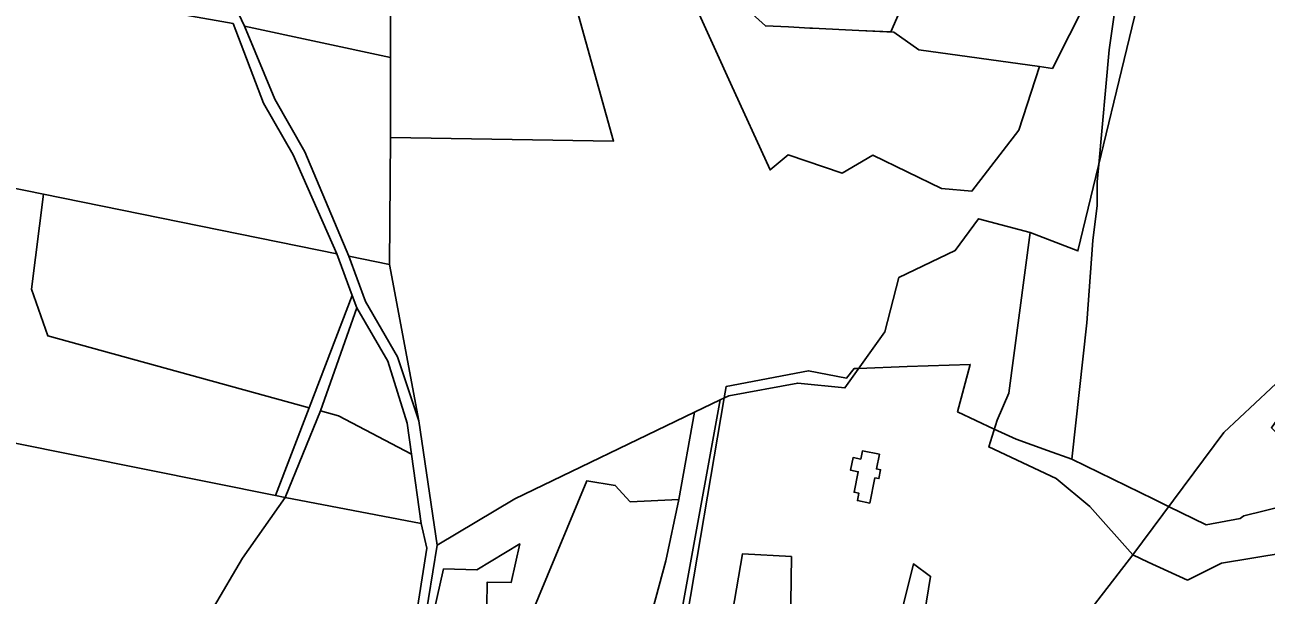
# Model space of a CAD drawing. Extents: x -477304 to -465429, y -1159113 to -1149210.
# Drawn here: x -472845.4 to -472431.3, y -1157531.5 to -1157341.2 of the extents above; entities that cross this region are included whole.
import ezdxf

# ---------------------------------------------------------------- set-up
doc = ezdxf.new("R2010")
doc.units = 0
for name, color, linetype in [('BPEJ_s', 7, 'Continuous'), ('PUPFL_s', 7, 'Continuous'), ('trav_porost_s', 7, 'Continuous')]:
    doc.layers.add(name, color=color, linetype=linetype)

msp = doc.modelspace()

# ---------------------------------------------------------------- linework, layer by layer
at = {"layer": 'BPEJ_s'}
for points in [[(-472541.3, -1157308.75), (-472556.51, -1157343.59), (-472567.26, -1157343.07), (-472582.7, -1157342.31), (-472583.58, -1157342.27), (-472590.66, -1157341.92), (-472598.41, -1157341.54), (-472617.22, -1157324.43)], [(-472485.61, -1157321.95), (-472502.65, -1157355.77), (-472507, -1157355.16), (-472547.22, -1157349.53), (-472555.54, -1157343.64), (-472556.51, -1157343.59), (-472541.3, -1157308.75)], [(-472485.61, -1157321.95), (-472502.65, -1157355.77), (-472507, -1157355.16), (-472547.22, -1157349.53), (-472555.54, -1157343.64), (-472556.51, -1157343.59), (-472567.26, -1157343.07), (-472582.7, -1157342.31), (-472583.58, -1157342.27), (-472590.66, -1157341.92), (-472598.41, -1157341.54), (-472617.22, -1157324.43)], [(-472625.58, -1157545.08), (-472612.12, -1157465.67), (-472611.48, -1157461.89), (-472583.98, -1157456.6), (-472571.29, -1157459.07), (-472568.82, -1157455.89), (-472567.92, -1157455.86), (-472567.26, -1157455.84), (-472551.08, -1157455.25), (-472530.04, -1157454.48), (-472534.27, -1157470.35), (-472522.06, -1157476.07), (-472514.76, -1157479.49), (-472504.29, -1157483.23), (-472496.22, -1157486.11), (-472491.11, -1157440.59), (-472489.2, -1157413.16), (-472487.71, -1157401.46), (-472487.71, -1157393.59), (-472487.18, -1157387.84), (-472483.67, -1157349.57), (-472480.91, -1157330)], [(-472424.76, -1157501.63), (-472438.8, -1157505.03), (-472439.55, -1157505.54), (-472440.07, -1157505.89), (-472451.34, -1157508.01), (-472463.88, -1157501.89), (-472468.85, -1157499.47), (-472496.22, -1157486.11), (-472491.11, -1157440.59), (-472489.2, -1157413.16), (-472487.71, -1157401.46), (-472487.71, -1157393.59), (-472487.18, -1157387.84), (-472483.67, -1157349.57), (-472480.91, -1157330)], [(-472625.58, -1157545.08), (-472612.12, -1157465.67), (-472611.48, -1157461.89), (-472583.98, -1157456.6), (-472571.29, -1157459.07), (-472568.82, -1157455.89), (-472567.92, -1157455.86), (-472567.26, -1157455.84), (-472551.08, -1157455.25), (-472530.04, -1157454.48), (-472534.27, -1157470.35), (-472522.06, -1157476.07), (-472514.76, -1157479.49), (-472504.29, -1157483.23), (-472496.22, -1157486.11), (-472468.85, -1157499.47), (-472463.88, -1157501.89), (-472451.34, -1157508.01), (-472440.07, -1157505.89), (-472439.55, -1157505.54), (-472438.8, -1157505.03), (-472424.76, -1157501.63)]]:
    msp.add_lwpolyline(points, dxfattribs=at)
at = {"layer": 'PUPFL_s'}
for points in [[(-472823.61, -1157186.12), (-472813.79, -1157183.16), (-472803.62, -1157179.02), (-472785.85, -1157159.22), (-472774.18, -1157145.86), (-472770.46, -1157138.84), (-472760.71, -1157130.4), (-472723.28, -1157131.37), (-472723.06, -1157156.02), (-472723.2, -1157169.14), (-472723.84, -1157218.79), (-472723.47, -1157352.06), (-472772.16, -1157341.61), (-472775.19, -1157335.28), (-472805.77, -1157277.43), (-472821.57, -1157251.92), (-472838.86, -1157222.39), (-472840.59, -1157187.36), (-472839.53, -1157175.27), (-472837.37, -1157176.74), (-472825.62, -1157184.75)], [(-472723.47, -1157352.06), (-472723.84, -1157218.79), (-472693.71, -1157219.24), (-472672.37, -1157296.06), (-472649.06, -1157379.97), (-472723.42, -1157378.79)], [(-472755.87, -1157384.62), (-472741.39, -1157417.58), (-472839.21, -1157397.68), (-472899.31, -1157385.46), (-472932.91, -1157314.49), (-472907.89, -1157318.53), (-472833.39, -1157330.57), (-472775.98, -1157340.79), (-472765.84, -1157367.33)], [(-472723.74, -1157421.17), (-472737.32, -1157418.41), (-472752.04, -1157383.56), (-472762, -1157365.99), (-472772.16, -1157341.61), (-472723.47, -1157352.06), (-472723.42, -1157378.79)], [(-472750.57, -1157469.01), (-472761.77, -1157498.29), (-472849.8, -1157480.6), (-472862.82, -1157453.39), (-472899.31, -1157385.46), (-472839.21, -1157397.68), (-472843.21, -1157429.38), (-472837.74, -1157445)], [(-472839.21, -1157397.68), (-472741.39, -1157417.58), (-472736.21, -1157431.46), (-472750.57, -1157469.01), (-472837.74, -1157445), (-472843.21, -1157429.38)], [(-472721.09, -1157451.94), (-472731.75, -1157433.52), (-472737.32, -1157418.41), (-472723.74, -1157421.17), (-472714.03, -1157473.38)], [(-472761.77, -1157498.29), (-472750.57, -1157469.01), (-472736.21, -1157431.46), (-472734.64, -1157435.65), (-472746.85, -1157470.03), (-472758.6, -1157498.89)], [(-472724.34, -1157453.38), (-472717.92, -1157474.06), (-472716.44, -1157484.5), (-472740.8, -1157471.7), (-472746.85, -1157470.03), (-472734.64, -1157435.65)], [(-472746.85, -1157470.03), (-472740.8, -1157471.7), (-472716.44, -1157484.5), (-472713.2, -1157507.61), (-472758.6, -1157498.89)], [(-472640.97, -1157616.29), (-472642.12, -1157630.49), (-472643.31, -1157645.28), (-472644.7, -1157662.44), (-472647.76, -1157635.01), (-472650.76, -1157621.35), (-472645.27, -1157590.16), (-472640.73, -1157574.56), (-472641.3, -1157555.87), (-472631.6, -1157520.08), (-472627.31, -1157499.52), (-472622.04, -1157470.39), (-472613.52, -1157466.32), (-472635.1, -1157584.85), (-472636.31, -1157591.31)], [(-472716.07, -1157584.64), (-472718.01, -1157577.14), (-472707.94, -1157514.83), (-472682.02, -1157499.35), (-472622.04, -1157470.39), (-472627.31, -1157499.52), (-472643.48, -1157500.31), (-472648.49, -1157494.85), (-472657.93, -1157493.31), (-472680.65, -1157547.97), (-472691.46, -1157543.21), (-472691.22, -1157527.2), (-472683.18, -1157527.24), (-472680.32, -1157514.39), (-472694.61, -1157523.06), (-472705.74, -1157522.72), (-472713.46, -1157556.87), (-472710, -1157563.67), (-472714.97, -1157571.17)], [(-472561.91, -1157492.33), (-472560.54, -1157492.61), (-472559.95, -1157489.67), (-472561.33, -1157489.39), (-472560.35, -1157484.49), (-472566.04, -1157483.36), (-472566.58, -1157486.1), (-472569.13, -1157485.59), (-472569.97, -1157489.81), (-472567.42, -1157490.32), (-472568.79, -1157497.18), (-472567.22, -1157497.5), (-472567.71, -1157499.95), (-472563.59, -1157500.77)], [(-472733.87, -1157583.69), (-472755.77, -1157580.43), (-472755.28, -1157577.32), (-472770.85, -1157577.09), (-472805.73, -1157574.1), (-472795.95, -1157558.97), (-472782.45, -1157535.61), (-472772.83, -1157519.18), (-472758.6, -1157498.89), (-472713.2, -1157507.61), (-472711.3, -1157515.84), (-472720.88, -1157576.66), (-472727.86, -1157572.71), (-472732.89, -1157579.7)]]:
    msp.add_lwpolyline(points, close=True, dxfattribs=at)
for points in [[(-472646.49, -1157280.27), (-472614.96, -1157349.85), (-472610.06, -1157360.65), (-472596.81, -1157389.6), (-472590.84, -1157384.58), (-472572.73, -1157390.67), (-472562.56, -1157384.66), (-472539.7, -1157395.83), (-472529.51, -1157396.69), (-472513.86, -1157376.32), (-472507, -1157355.16), (-472502.65, -1157355.77), (-472485.61, -1157321.95)], [(-472617.22, -1157324.43), (-472598.41, -1157341.54), (-472590.66, -1157341.92), (-472583.58, -1157342.27), (-472582.7, -1157342.31), (-472567.26, -1157343.07), (-472555.54, -1157343.64), (-472547.22, -1157349.53), (-472507, -1157355.16), (-472513.86, -1157376.32), (-472529.51, -1157396.69), (-472539.7, -1157395.83), (-472562.56, -1157384.66), (-472572.73, -1157390.67), (-472590.84, -1157384.58), (-472596.81, -1157389.6), (-472610.06, -1157360.65), (-472614.96, -1157349.85), (-472646.49, -1157280.27)], [(-472471.77, -1157324.14), (-472494.15, -1157416.62), (-472510.07, -1157410.45), (-472527.31, -1157405.92), (-472535.08, -1157416.53), (-472553.91, -1157425.53), (-472558.58, -1157443.61), (-472571.88, -1157462.35), (-472587.62, -1157460.72), (-472610.62, -1157464.97), (-472613.52, -1157466.32), (-472622.04, -1157470.39), (-472682.02, -1157499.35), (-472707.94, -1157514.83), (-472714.03, -1157473.38), (-472723.74, -1157421.17), (-472723.42, -1157378.79), (-472649.06, -1157379.97), (-472672.37, -1157296.06)], [(-472419.32, -1157452.73), (-472445.51, -1157477.18), (-472475.87, -1157518.03), (-472490.13, -1157501.94), (-472501.42, -1157492.54), (-472523.91, -1157482.03), (-472521.13, -1157473.1), (-472517.23, -1157464.05), (-472510.07, -1157410.45), (-472494.15, -1157416.62), (-472471.77, -1157324.14), (-472468.5, -1157317.01), (-472363.67, -1157340.52)], [(-472635.1, -1157584.85), (-472613.52, -1157466.32), (-472610.62, -1157464.97), (-472587.62, -1157460.72), (-472571.88, -1157462.35), (-472558.58, -1157443.61), (-472553.91, -1157425.53), (-472535.08, -1157416.53), (-472527.31, -1157405.92), (-472510.07, -1157410.45), (-472517.23, -1157464.05), (-472521.13, -1157473.1), (-472523.91, -1157482.03), (-472501.42, -1157492.54), (-472490.13, -1157501.94), (-472475.87, -1157518.03), (-472492.43, -1157539.55)], [(-472849.8, -1157480.6), (-472761.77, -1157498.29), (-472758.6, -1157498.89), (-472772.83, -1157519.18), (-472782.45, -1157535.61), (-472795.95, -1157558.97), (-472805.73, -1157574.1), (-472819.79, -1157604.88), (-472831.59, -1157630.41), (-472832.88, -1157643.2), (-472835.99, -1157680.12), (-472827.91, -1157718.3), (-472807.91, -1157756.1), (-472762.76, -1157794.92), (-472704.57, -1157844.33), (-472674.17, -1157867.1), (-472655.34, -1157878.5), (-472623.69, -1157905.5), (-472605.1, -1157927.55), (-472586.69, -1157948.4), (-472621.13, -1158009.33), (-472748.11, -1157983.18), (-472910.2, -1157657.51)], [(-472680.65, -1157547.97), (-472657.93, -1157493.31), (-472648.49, -1157494.85), (-472643.48, -1157500.31), (-472627.31, -1157499.52), (-472631.6, -1157520.08), (-472641.3, -1157555.87)], [(-472713.46, -1157556.87), (-472705.74, -1157522.72), (-472694.61, -1157523.06), (-472680.32, -1157514.39), (-472683.18, -1157527.24), (-472691.22, -1157527.2), (-472691.46, -1157543.21)], [(-472590.03, -1157541.65), (-472589.71, -1157518.62), (-472606.02, -1157517.66), (-472615.98, -1157575.39)], [(-472615.98, -1157575.39), (-472606.02, -1157517.66), (-472589.71, -1157518.62), (-472590.03, -1157541.65)], [(-472554.08, -1157591.72), (-472543.31, -1157525.23), (-472549.01, -1157521.09), (-472555.49, -1157547.05)], [(-472555.49, -1157547.05), (-472549.01, -1157521.09), (-472543.31, -1157525.23), (-472554.08, -1157591.72)]]:
    msp.add_lwpolyline(points, dxfattribs=at)
at = {"layer": 'trav_porost_s'}
msp.add_lwpolyline([(-472485.61, -1157321.95), (-472502.65, -1157355.77), (-472507, -1157355.16), (-472547.22, -1157349.53), (-472555.54, -1157343.64), (-472567.26, -1157343.07), (-472582.7, -1157342.31), (-472583.58, -1157342.27), (-472590.66, -1157341.92), (-472598.41, -1157341.54), (-472617.22, -1157324.43)], dxfattribs=at)
msp.add_lwpolyline([(-472457.59, -1157526.44), (-472470.73, -1157520.43), (-472475.87, -1157518.03), (-472445.51, -1157477.18), (-472419.32, -1157452.73), (-472404.36, -1157438.77), (-472406.44, -1157442.67), (-472413.31, -1157452.45), (-472429.61, -1157475.65), (-472410.58, -1157494.95), (-472394.17, -1157517.34), (-472425.36, -1157517.36), (-472446.28, -1157520.83)], close=True, dxfattribs=at)

doc.saveas('drawing.dxf')
